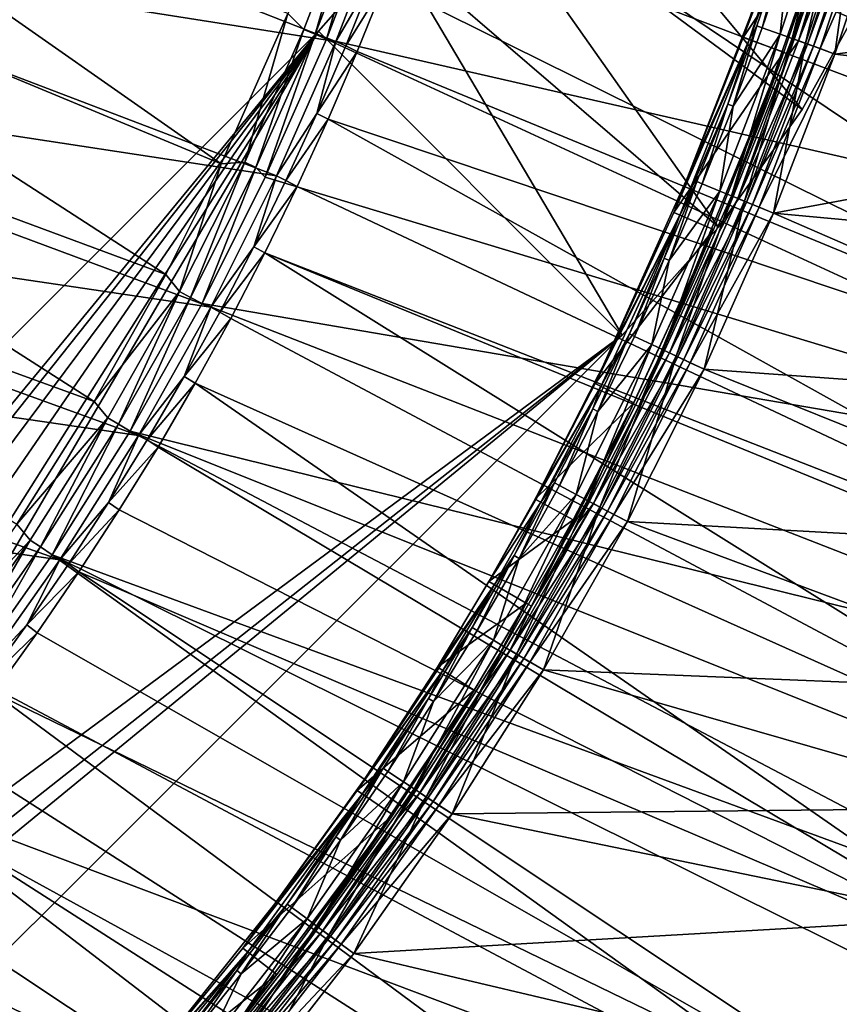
# Model space of a CAD drawing. Header units: metres. Extents: x -901 to 901, y -486 to 401.
# Tile 279 of 370: x 814 to 853, y -299 to -253. Entities that reach past the tile are written whole.
import ezdxf

# ---------------------------------------------------------------- set-up
doc = ezdxf.new("R2010")
doc.units = ezdxf.units.M

msp = doc.modelspace()

# ---------------------------------------------------------------- linework, layer by layer
at = {"layer": 'top'}
for points in [[(850.406738, -246.685226, -625), (848.038513, -253.724182, -625), (852.030701, -242.1987, -621.651367)], [(852.030701, -242.1987, -621.651367), (848.038513, -253.724182, -625), (850.686584, -246.772018, -621.651367)], [(852.32428, -247.279922, -625), (853.682922, -242.657196, -625), (850.187195, -254.502686, -621.825684)], [(850.187195, -254.502686, -621.825684), (853.682922, -242.657196, -625), (852.589539, -247.362183, -621.825684)], [(850.189331, -249.592712, -620.230835), (849.761414, -253.570801, -619.050903), (852.20697, -246.139313, -619.050903)], [(852.20697, -246.139313, -619.050903), (849.761414, -253.570801, -619.050903), (850.316772, -253.769455, -618.603455)], [(850.316772, -253.769455, -618.603455), (852.771362, -246.31041, -618.603455), (852.20697, -246.139313, -619.050903)], [(850.940796, -253.992676, -618.271973), (852.771362, -246.31041, -618.603455), (850.316772, -253.769455, -618.603455)], [(850.616882, -253.876816, -621.115417), (852.589539, -247.362183, -621.825684), (853.076416, -246.402878, -621.115417)], [(853.076416, -246.402878, -621.115417), (853.499939, -246.53125, -620.525452), (850.616882, -253.876816, -621.115417)], [(853.499939, -246.53125, -620.525452), (851.033569, -254.025879, -620.525452), (850.616882, -253.876816, -621.115417)], [(850.940796, -253.992676, -618.271973), (853.405579, -246.502655, -618.271973), (852.771362, -246.31041, -618.603455)], [(852.307251, -254.496414, -618), (853.405579, -246.502655, -618.271973), (850.940796, -253.992676, -618.271973)], [(853.499939, -246.53125, -620.525452), (853.782104, -246.616791, -620.301758), (851.033569, -254.025879, -620.525452)], [(853.782104, -246.616791, -620.301758), (851.311279, -254.125198, -620.301758), (851.033569, -254.025879, -620.525452)], [(853.782104, -246.616791, -620.301758), (854.099243, -246.712921, -620.135986), (851.311279, -254.125198, -620.301758)], [(852.307251, -254.496414, -618), (854.797791, -246.957397, -618), (853.405579, -246.502655, -618.271973)], [(848.038513, -253.724182, -625), (844.821167, -261.875031, -625), (850.686584, -246.772018, -621.651367)], [(850.686584, -246.772018, -621.651367), (844.821167, -261.875031, -625), (848.313965, -253.823975, -621.651367)], [(852.32428, -247.279922, -625), (848.038513, -253.724182, -625), (850.406738, -246.685226, -625)], [(850.686584, -246.772018, -621.651367), (848.313965, -253.823975, -621.651367), (849.938049, -249.50975, -620.924011)], [(854.099243, -246.712921, -620.135986), (851.623291, -254.236816, -620.135986), (851.311279, -254.125198, -620.301758)], [(854.099243, -246.712921, -620.135986), (854.797791, -246.957397, -620), (851.623291, -254.236816, -620.135986)], [(854.797791, -246.957397, -620), (852.307251, -254.496414, -620), (851.623291, -254.236816, -620.135986)], [(875.163025, -257.136322, -620), (852.307251, -254.496414, -620), (854.797791, -246.957397, -620)], [(852.307251, -254.496414, -618), (876.950012, -251.276962, -618), (854.797791, -246.957397, -618)], [(849.926086, -254.408081, -625), (852.32428, -247.279922, -625), (846.922791, -262.772797, -621.825684)], [(846.922791, -262.772797, -621.825684), (852.32428, -247.279922, -625), (850.187195, -254.502686, -621.825684)], [(852.32428, -247.279922, -625), (849.926086, -254.408081, -625), (848.038513, -253.724182, -625)], [(850.187195, -254.502686, -621.825684), (852.589539, -247.362183, -621.825684), (850.616882, -253.876816, -621.115417)], [(848.313965, -253.823975, -621.651367), (848.678894, -253.183578, -620.924011), (849.938049, -249.50975, -620.924011)], [(849.938049, -249.50975, -620.924011), (848.678894, -253.183578, -620.924011), (848.92804, -253.272705, -620.230835)], [(849.938049, -249.50975, -620.924011), (848.92804, -253.272705, -620.230835), (850.189331, -249.592712, -620.230835)], [(850.189331, -249.592712, -620.230835), (848.92804, -253.272705, -620.230835), (849.761414, -253.570801, -619.050903)], [(875.163025, -257.136322, -618), (876.950012, -251.276962, -618), (852.307251, -254.496414, -618)], [(848.678894, -253.183578, -620.924011), (848.313965, -253.823975, -621.651367), (847.329651, -256.824554, -620.924011)], [(848.678894, -253.183578, -620.924011), (847.329651, -256.824554, -620.924011), (847.576538, -256.9198, -620.230835)], [(848.678894, -253.183578, -620.924011), (847.576538, -256.9198, -620.230835), (848.92804, -253.272705, -620.230835)], [(848.92804, -253.272705, -620.230835), (847.576538, -256.9198, -620.230835), (849.761414, -253.570801, -619.050903)], [(844.821167, -261.875031, -625), (841.155457, -269.83429, -625), (848.313965, -253.823975, -621.651367)], [(848.313965, -253.823975, -621.651367), (841.155457, -269.83429, -625), (845.090637, -261.990112, -621.651367)], [(849.926086, -254.408081, -625), (844.821167, -261.875031, -625), (848.038513, -253.724182, -625)], [(848.313965, -253.823975, -621.651367), (845.090637, -261.990112, -621.651367), (847.329651, -256.824554, -620.924011)], [(849.761414, -253.570801, -619.050903), (847.576538, -256.9198, -620.230835), (846.953125, -260.869995, -619.050903)], [(847.498047, -261.095703, -618.603455), (849.761414, -253.570801, -619.050903), (846.953125, -260.869995, -619.050903)], [(849.761414, -253.570801, -619.050903), (847.498047, -261.095703, -618.603455), (850.316772, -253.769455, -618.603455)], [(850.316772, -253.769455, -618.603455), (847.498047, -261.095703, -618.603455), (848.110413, -261.349335, -618.271973)], [(847.792603, -261.217682, -621.115417), (850.187195, -254.502686, -621.825684), (850.616882, -253.876816, -621.115417)], [(850.616882, -253.876816, -621.115417), (851.033569, -254.025879, -620.525452), (847.792603, -261.217682, -621.115417)], [(848.110413, -261.349335, -618.271973), (850.940796, -253.992676, -618.271973), (850.316772, -253.769455, -618.603455)], [(846.667419, -262.663727, -625), (849.926086, -254.408081, -625), (843.20343, -270.848541, -621.825684)], [(843.20343, -270.848541, -621.825684), (849.926086, -254.408081, -625), (846.922791, -262.772797, -621.825684)], [(849.926086, -254.408081, -625), (846.667419, -262.663727, -625), (844.821167, -261.875031, -625)], [(851.033569, -254.025879, -620.525452), (848.201477, -261.387054, -620.525452), (847.792603, -261.217682, -621.115417)], [(849.449768, -261.904144, -618), (850.940796, -253.992676, -618.271973), (848.110413, -261.349335, -618.271973)], [(851.033569, -254.025879, -620.525452), (851.311279, -254.125198, -620.301758), (848.201477, -261.387054, -620.525452)], [(851.311279, -254.125198, -620.301758), (848.473938, -261.499908, -620.301758), (848.201477, -261.387054, -620.525452)], [(851.311279, -254.125198, -620.301758), (851.623291, -254.236816, -620.135986), (848.473938, -261.499908, -620.301758)], [(851.623291, -254.236816, -620.135986), (848.78009, -261.62674, -620.135986), (848.473938, -261.499908, -620.301758)], [(851.623291, -254.236816, -620.135986), (852.307251, -254.496414, -620), (848.78009, -261.62674, -620.135986)], [(849.449768, -261.904144, -618), (852.307251, -254.496414, -618), (850.940796, -253.992676, -618.271973)], [(846.922791, -262.772797, -621.825684), (850.187195, -254.502686, -621.825684), (847.792603, -261.217682, -621.115417)], [(852.307251, -254.496414, -620), (849.449768, -261.904144, -620), (848.78009, -261.62674, -620.135986)], [(849.449768, -261.904144, -620), (852.307251, -254.496414, -620), (875.163025, -257.136322, -620)], [(849.449768, -261.904144, -618), (875.163025, -257.136322, -618), (852.307251, -254.496414, -618)], [(847.329651, -256.824554, -620.924011), (845.090637, -261.990112, -621.651367), (845.89093, -260.429993, -620.924011)], [(845.89093, -260.429993, -620.924011), (846.135376, -260.53125, -620.230835), (847.329651, -256.824554, -620.924011)], [(847.329651, -256.824554, -620.924011), (846.135376, -260.53125, -620.230835), (847.576538, -256.9198, -620.230835)], [(847.576538, -256.9198, -620.230835), (846.135376, -260.53125, -620.230835), (846.953125, -260.869995, -619.050903)], [(872.769165, -264.063385, -620), (849.449768, -261.904144, -620), (875.163025, -257.136322, -620)], [(849.449768, -261.904144, -618), (872.769165, -264.063385, -618), (875.163025, -257.136322, -618)], [(844.605103, -264.104523, -620.230835), (845.89093, -260.429993, -620.924011), (844.363159, -263.997284, -620.924011)], [(845.89093, -260.429993, -620.924011), (845.090637, -261.990112, -621.651367), (844.363159, -263.997284, -620.924011)], [(846.135376, -260.53125, -620.230835), (845.89093, -260.429993, -620.924011), (844.605103, -264.104523, -620.230835)], [(846.953125, -260.869995, -619.050903), (846.135376, -260.53125, -620.230835), (844.605103, -264.104523, -620.230835)], [(844.320129, -268.268311, -618.603455), (846.953125, -260.869995, -619.050903), (843.786987, -268.016083, -619.050903)], [(843.786987, -268.016083, -619.050903), (846.953125, -260.869995, -619.050903), (844.605103, -264.104523, -620.230835)], [(844.320129, -268.268311, -618.603455), (847.498047, -261.095703, -618.603455), (846.953125, -260.869995, -619.050903)], [(844.919312, -268.551727, -618.271973), (847.498047, -261.095703, -618.603455), (844.320129, -268.268311, -618.603455)], [(844.608337, -268.404633, -621.115417), (846.922791, -262.772797, -621.825684), (847.792603, -261.217682, -621.115417)], [(847.792603, -261.217682, -621.115417), (848.201477, -261.387054, -620.525452), (844.608337, -268.404633, -621.115417)], [(847.498047, -261.095703, -618.603455), (844.919312, -268.551727, -618.271973), (848.110413, -261.349335, -618.271973)], [(848.201477, -261.387054, -620.525452), (845.008362, -268.593872, -620.525452), (844.608337, -268.404633, -621.115417)], [(848.110413, -261.349335, -618.271973), (844.919312, -268.551727, -618.271973), (846.2323, -269.16272, -618)], [(848.201477, -261.387054, -620.525452), (848.473938, -261.499908, -620.301758), (845.008362, -268.593872, -620.525452)], [(848.473938, -261.499908, -620.301758), (845.274963, -268.719971, -620.301758), (845.008362, -268.593872, -620.525452)], [(848.473938, -261.499908, -620.301758), (848.78009, -261.62674, -620.135986), (845.274963, -268.719971, -620.301758)], [(848.78009, -261.62674, -620.135986), (845.574524, -268.861694, -620.135986), (845.274963, -268.719971, -620.301758)], [(848.78009, -261.62674, -620.135986), (849.449768, -261.904144, -620), (845.574524, -268.861694, -620.135986)], [(846.2323, -269.16272, -618), (849.449768, -261.904144, -618), (848.110413, -261.349335, -618.271973)], [(841.155457, -269.83429, -625), (838.364563, -275.212646, -625), (845.090637, -261.990112, -621.651367)], [(845.090637, -261.990112, -621.651367), (838.364563, -275.212646, -625), (841.41803, -269.964325, -621.651367)], [(846.667419, -262.663727, -625), (841.155457, -269.83429, -625), (844.821167, -261.875031, -625)], [(845.090637, -261.990112, -621.651367), (841.41803, -269.964325, -621.651367), (842.74762, -267.524445, -620.924011)], [(844.363159, -263.997284, -620.924011), (845.090637, -261.990112, -621.651367), (842.74762, -267.524445, -620.924011)], [(849.449768, -261.904144, -620), (846.2323, -269.16272, -620), (845.574524, -268.861694, -620.135986)], [(870.100403, -270.889221, -620), (846.2323, -269.16272, -620), (849.449768, -261.904144, -620)], [(846.2323, -269.16272, -618), (870.100403, -270.889221, -618), (849.449768, -261.904144, -618)], [(872.769165, -264.063385, -620), (870.100403, -270.889221, -620), (849.449768, -261.904144, -620)], [(870.100403, -270.889221, -618), (872.769165, -264.063385, -618), (849.449768, -261.904144, -618)], [(842.95459, -270.725311, -625), (846.667419, -262.663727, -625), (840.372253, -276.304413, -621.825684)], [(840.372253, -276.304413, -621.825684), (846.667419, -262.663727, -625), (843.20343, -270.848541, -621.825684)], [(846.667419, -262.663727, -625), (842.95459, -270.725311, -625), (841.155457, -269.83429, -625)], [(843.20343, -270.848541, -621.825684), (846.922791, -262.772797, -621.825684), (844.608337, -268.404633, -621.115417)], [(842.986816, -267.637604, -620.230835), (844.363159, -263.997284, -620.924011), (842.74762, -267.524445, -620.924011)], [(844.605103, -264.104523, -620.230835), (844.363159, -263.997284, -620.924011), (842.986816, -267.637604, -620.230835)], [(843.786987, -268.016083, -619.050903), (844.605103, -264.104523, -620.230835), (842.986816, -267.637604, -620.230835)], [(842.74762, -267.524445, -620.924011), (841.41803, -269.964325, -621.651367), (841.045593, -271.009644, -620.924011)], [(842.74762, -267.524445, -620.924011), (841.045593, -271.009644, -620.924011), (841.281982, -271.128632, -620.230835)], [(841.281982, -271.128632, -620.230835), (842.986816, -267.637604, -620.230835), (842.74762, -267.524445, -620.924011)], [(843.786987, -268.016083, -619.050903), (842.986816, -267.637604, -620.230835), (841.281982, -271.128632, -620.230835)], [(840.792603, -275.271179, -618.603455), (843.786987, -268.016083, -619.050903), (840.272461, -274.993103, -619.050903)], [(840.272461, -274.993103, -619.050903), (843.786987, -268.016083, -619.050903), (841.281982, -271.128632, -620.230835)], [(840.792603, -275.271179, -618.603455), (844.320129, -268.268311, -618.603455), (843.786987, -268.016083, -619.050903)], [(841.377075, -275.583679, -618.271973), (844.320129, -268.268311, -618.603455), (840.792603, -275.271179, -618.603455)], [(841.07373, -275.421478, -621.115417), (843.20343, -270.848541, -621.825684), (844.608337, -268.404633, -621.115417)], [(844.608337, -268.404633, -621.115417), (845.008362, -268.593872, -620.525452), (841.07373, -275.421478, -621.115417)], [(845.008362, -268.593872, -620.525452), (841.463989, -275.630157, -620.525452), (841.07373, -275.421478, -621.115417)], [(841.377075, -275.583679, -618.271973), (844.919312, -268.551727, -618.271973), (844.320129, -268.268311, -618.603455)], [(842.662476, -276.2547, -618), (844.919312, -268.551727, -618.271973), (841.377075, -275.583679, -618.271973)], [(845.008362, -268.593872, -620.525452), (845.274963, -268.719971, -620.301758), (841.463989, -275.630157, -620.525452)], [(844.919312, -268.551727, -618.271973), (842.662476, -276.2547, -618), (846.2323, -269.16272, -618)], [(845.274963, -268.719971, -620.301758), (841.724121, -275.769196, -620.301758), (841.463989, -275.630157, -620.525452)], [(845.274963, -268.719971, -620.301758), (845.574524, -268.861694, -620.135986), (841.724121, -275.769196, -620.301758)], [(845.574524, -268.861694, -620.135986), (842.016357, -275.925415, -620.135986), (841.724121, -275.769196, -620.301758)], [(845.574524, -268.861694, -620.135986), (846.2323, -269.16272, -620), (842.016357, -275.925415, -620.135986)], [(846.2323, -269.16272, -620), (842.662476, -276.2547, -620), (842.016357, -275.925415, -620.135986)], [(867.162903, -277.598694, -620), (842.662476, -276.2547, -620), (846.2323, -269.16272, -620)], [(842.662476, -276.2547, -618), (867.162903, -277.598694, -618), (846.2323, -269.16272, -618)], [(870.100403, -270.889221, -620), (867.162903, -277.598694, -620), (846.2323, -269.16272, -620)], [(867.162903, -277.598694, -618), (870.100403, -270.889221, -618), (846.2323, -269.16272, -618)], [(838.364563, -275.212646, -625), (836.211243, -279.045502, -625), (841.41803, -269.964325, -621.651367)], [(841.41803, -269.964325, -621.651367), (836.211243, -279.045502, -625), (838.621948, -275.3526, -621.651367)], [(842.95459, -270.725311, -625), (838.364563, -275.212646, -625), (841.155457, -269.83429, -625)], [(841.41803, -269.964325, -621.651367), (838.621948, -275.3526, -621.651367), (841.045593, -271.009644, -620.924011)], [(838.187866, -280.192566, -621.825684), (840.128296, -276.171753, -625), (842.95459, -270.725311, -625)], [(838.187866, -280.192566, -621.825684), (842.95459, -270.725311, -625), (840.372253, -276.304413, -621.825684)], [(842.95459, -270.725311, -625), (840.128296, -276.171753, -625), (838.364563, -275.212646, -625)], [(841.07373, -275.421478, -621.115417), (840.372253, -276.304413, -621.825684), (843.20343, -270.848541, -621.825684)], [(841.045593, -271.009644, -620.924011), (838.621948, -275.3526, -621.651367), (839.258484, -274.451019, -620.924011)], [(839.491882, -274.575775, -620.230835), (841.045593, -271.009644, -620.924011), (839.258484, -274.451019, -620.924011)], [(841.045593, -271.009644, -620.924011), (839.491882, -274.575775, -620.230835), (841.281982, -271.128632, -620.230835)], [(841.281982, -271.128632, -620.230835), (839.491882, -274.575775, -620.230835), (840.272461, -274.993103, -619.050903)], [(838.621948, -275.3526, -621.651367), (837.387573, -277.846741, -620.924011), (839.258484, -274.451019, -620.924011)], [(839.258484, -274.451019, -620.924011), (837.387573, -277.846741, -620.924011), (837.617798, -277.977203, -620.230835)], [(837.617798, -277.977203, -620.230835), (839.491882, -274.575775, -620.230835), (839.258484, -274.451019, -620.924011)], [(840.272461, -274.993103, -619.050903), (839.491882, -274.575775, -620.230835), (837.617798, -277.977203, -620.230835)], [(836.926208, -282.089447, -618.603455), (840.272461, -274.993103, -619.050903), (836.420349, -281.786163, -619.050903)], [(836.420349, -281.786163, -619.050903), (840.272461, -274.993103, -619.050903), (837.617798, -277.977203, -620.230835)], [(836.926208, -282.089447, -618.603455), (840.792603, -275.271179, -618.603455), (840.272461, -274.993103, -619.050903)], [(840.128296, -276.171753, -625), (836.211243, -279.045502, -625), (838.364563, -275.212646, -625)], [(836.211243, -279.045502, -625), (836.464661, -279.192566, -621.651367), (838.621948, -275.3526, -621.651367)], [(838.621948, -275.3526, -621.651367), (836.464661, -279.192566, -621.651367), (837.387573, -277.846741, -620.924011)], [(837.494629, -282.430237, -618.271973), (840.792603, -275.271179, -618.603455), (836.926208, -282.089447, -618.603455)], [(837.199646, -282.253357, -621.115417), (838.187866, -280.192566, -621.825684), (841.07373, -275.421478, -621.115417)], [(841.07373, -275.421478, -621.115417), (841.463989, -275.630157, -620.525452), (837.199646, -282.253357, -621.115417)], [(837.494629, -282.430237, -618.271973), (841.377075, -275.583679, -618.271973), (840.792603, -275.271179, -618.603455)], [(838.187866, -280.192566, -621.825684), (840.372253, -276.304413, -621.825684), (841.07373, -275.421478, -621.115417)], [(841.463989, -275.630157, -620.525452), (837.579224, -282.480927, -620.525452), (837.199646, -282.253357, -621.115417)], [(838.749023, -283.162964, -618), (841.377075, -275.583679, -618.271973), (837.494629, -282.430237, -618.271973)], [(841.463989, -275.630157, -620.525452), (841.724121, -275.769196, -620.301758), (837.579224, -282.480927, -620.525452)], [(841.724121, -275.769196, -620.301758), (837.832153, -282.632568, -620.301758), (837.579224, -282.480927, -620.525452)], [(841.724121, -275.769196, -620.301758), (842.016357, -275.925415, -620.135986), (837.832153, -282.632568, -620.301758)], [(842.016357, -275.925415, -620.135986), (838.116333, -282.802948, -620.135986), (837.832153, -282.632568, -620.301758)], [(842.016357, -275.925415, -620.135986), (842.662476, -276.2547, -620), (838.116333, -282.802948, -620.135986)], [(838.749023, -283.162964, -618), (842.662476, -276.2547, -618), (841.377075, -275.583679, -618.271973)], [(840.128296, -276.171753, -625), (837.947693, -280.053162, -625), (836.211243, -279.045502, -625)], [(837.947693, -280.053162, -625), (840.128296, -276.171753, -625), (838.187866, -280.192566, -621.825684)], [(842.662476, -276.2547, -620), (838.749023, -283.162964, -620), (838.116333, -282.802948, -620.135986)], [(863.959656, -284.185486, -620), (838.749023, -283.162964, -620), (842.662476, -276.2547, -620)], [(838.749023, -283.162964, -618), (863.959656, -284.185486, -618), (842.662476, -276.2547, -618)], [(867.162903, -277.598694, -620), (863.959656, -284.185486, -620), (842.662476, -276.2547, -620)], [(863.959656, -284.185486, -618), (867.162903, -277.598694, -618), (842.662476, -276.2547, -618)], [(836.464661, -279.192566, -621.651367), (835.434265, -281.194977, -620.924011), (837.387573, -277.846741, -620.924011)], [(837.387573, -277.846741, -620.924011), (835.434265, -281.194977, -620.924011), (835.661194, -281.331055, -620.230835)], [(837.387573, -277.846741, -620.924011), (835.661194, -281.331055, -620.230835), (837.617798, -277.977203, -620.230835)], [(837.617798, -277.977203, -620.230835), (835.661194, -281.331055, -620.230835), (836.420349, -281.786163, -619.050903)], [(836.211243, -279.045502, -625), (833.810486, -283.044922, -625), (836.464661, -279.192566, -621.651367)], [(837.947693, -280.053162, -625), (833.810486, -283.044922, -625), (836.211243, -279.045502, -625)], [(833.810486, -283.044922, -625), (830.07489, -288.78183, -625), (836.464661, -279.192566, -621.651367)], [(836.464661, -279.192566, -621.651367), (830.07489, -288.78183, -625), (834.059387, -283.199371, -621.651367)], [(836.464661, -279.192566, -621.651367), (834.059387, -283.199371, -621.651367), (835.434265, -281.194977, -620.924011)], [(835.516479, -284.103241, -625), (837.947693, -280.053162, -625), (831.963074, -290.069305, -621.825684)], [(837.947693, -280.053162, -625), (835.752502, -284.249634, -621.825684), (831.963074, -290.069305, -621.825684)], [(837.947693, -280.053162, -625), (835.516479, -284.103241, -625), (833.810486, -283.044922, -625)], [(835.752502, -284.249634, -621.825684), (837.947693, -280.053162, -625), (838.187866, -280.192566, -621.825684)], [(835.752502, -284.249634, -621.825684), (838.187866, -280.192566, -621.825684), (837.199646, -282.253357, -621.115417)], [(834.059387, -283.199371, -621.651367), (833.39978, -284.493896, -620.924011), (835.434265, -281.194977, -620.924011)], [(835.434265, -281.194977, -620.924011), (833.39978, -284.493896, -620.924011), (833.623352, -284.635468, -620.230835)], [(835.434265, -281.194977, -620.924011), (833.623352, -284.635468, -620.230835), (835.661194, -281.331055, -620.230835)], [(835.661194, -281.331055, -620.230835), (833.623352, -284.635468, -620.230835), (836.420349, -281.786163, -619.050903)], [(836.420349, -281.786163, -619.050903), (833.623352, -284.635468, -620.230835), (832.241455, -288.380463, -619.050903)], [(832.731812, -288.708191, -618.603455), (836.420349, -281.786163, -619.050903), (832.241455, -288.380463, -619.050903)], [(832.731812, -288.708191, -618.603455), (836.926208, -282.089447, -618.603455), (836.420349, -281.786163, -619.050903)], [(833.282837, -289.076477, -618.271973), (836.926208, -282.089447, -618.603455), (832.731812, -288.708191, -618.603455)], [(832.996826, -288.885315, -621.115417), (835.752502, -284.249634, -621.825684), (837.199646, -282.253357, -621.115417)], [(837.199646, -282.253357, -621.115417), (837.579224, -282.480927, -620.525452), (832.996826, -288.885315, -621.115417)], [(833.282837, -289.076477, -618.271973), (837.494629, -282.430237, -618.271973), (836.926208, -282.089447, -618.603455)], [(837.579224, -282.480927, -620.525452), (833.364807, -289.131226, -620.525452), (832.996826, -288.885315, -621.115417)], [(834.501282, -289.87088, -618), (837.494629, -282.430237, -618.271973), (833.282837, -289.076477, -618.271973)], [(837.579224, -282.480927, -620.525452), (837.832153, -282.632568, -620.301758), (833.364807, -289.131226, -620.525452)], [(837.832153, -282.632568, -620.301758), (833.609985, -289.295105, -620.301758), (833.364807, -289.131226, -620.525452)], [(837.832153, -282.632568, -620.301758), (838.116333, -282.802948, -620.135986), (833.609985, -289.295105, -620.301758)], [(838.116333, -282.802948, -620.135986), (833.885498, -289.479218, -620.135986), (833.609985, -289.295105, -620.301758)], [(838.116333, -282.802948, -620.135986), (838.749023, -283.162964, -620), (833.885498, -289.479218, -620.135986)], [(834.501282, -289.87088, -618), (838.749023, -283.162964, -618), (837.494629, -282.430237, -618.271973)], [(830.07489, -288.78183, -625), (824.75177, -296.118103, -625), (834.059387, -283.199371, -621.651367)], [(834.059387, -283.199371, -621.651367), (824.75177, -296.118103, -625), (830.316956, -288.946869, -621.651367)], [(835.516479, -284.103241, -625), (830.07489, -288.78183, -625), (833.810486, -283.044922, -625)], [(834.059387, -283.199371, -621.651367), (830.316956, -288.946869, -621.651367), (833.39978, -284.493896, -620.924011)], [(838.749023, -283.162964, -620), (834.501282, -289.87088, -620), (833.885498, -289.479218, -620.135986)], [(861.082275, -289.588989, -620), (834.501282, -289.87088, -620), (838.749023, -283.162964, -620)], [(834.501282, -289.87088, -618), (861.082275, -289.588989, -618), (838.749023, -283.162964, -618)], [(863.959656, -284.185486, -620), (861.082275, -289.588989, -620), (838.749023, -283.162964, -620)], [(861.082275, -289.588989, -618), (863.959656, -284.185486, -618), (838.749023, -283.162964, -618)], [(831.733643, -289.912872, -625), (835.516479, -284.103241, -625), (826.562134, -297.512909, -621.825684)], [(835.516479, -284.103241, -625), (831.963074, -290.069305, -621.825684), (826.562134, -297.512909, -621.825684)], [(835.516479, -284.103241, -625), (831.733643, -289.912872, -625), (830.07489, -288.78183, -625)], [(830.316956, -288.946869, -621.651367), (831.285522, -287.741608, -620.924011), (833.39978, -284.493896, -620.924011)], [(833.39978, -284.493896, -620.924011), (831.285522, -287.741608, -620.924011), (831.505554, -287.888641, -620.230835)], [(833.39978, -284.493896, -620.924011), (831.505554, -287.888641, -620.230835), (833.623352, -284.635468, -620.230835)], [(833.623352, -284.635468, -620.230835), (831.505554, -287.888641, -620.230835), (832.241455, -288.380463, -619.050903)], [(831.963074, -290.069305, -621.825684), (835.752502, -284.249634, -621.825684), (832.996826, -288.885315, -621.115417)], [(829.309204, -291.088715, -620.230835), (831.285522, -287.741608, -620.924011), (829.092896, -290.93631, -620.924011)], [(831.285522, -287.741608, -620.924011), (830.316956, -288.946869, -621.651367), (829.092896, -290.93631, -620.924011)], [(831.505554, -287.888641, -620.230835), (831.285522, -287.741608, -620.924011), (829.309204, -291.088715, -620.230835)], [(832.241455, -288.380463, -619.050903), (831.505554, -287.888641, -620.230835), (829.309204, -291.088715, -620.230835)], [(831.733643, -289.912872, -625), (824.75177, -296.118103, -625), (830.07489, -288.78183, -625)], [(828.220215, -295.112549, -618.603455), (832.241455, -288.380463, -619.050903), (827.746521, -294.761139, -619.050903)], [(827.746521, -294.761139, -619.050903), (832.241455, -288.380463, -619.050903), (829.309204, -291.088715, -620.230835)], [(828.220215, -295.112549, -618.603455), (832.731812, -288.708191, -618.603455), (832.241455, -288.380463, -619.050903)], [(828.752502, -295.507385, -618.271973), (832.731812, -288.708191, -618.603455), (828.220215, -295.112549, -618.603455)], [(828.752502, -295.507385, -618.271973), (833.282837, -289.076477, -618.271973), (832.731812, -288.708191, -618.603455)], [(824.75177, -296.118103, -625), (819.015381, -303.136017, -625), (830.316956, -288.946869, -621.651367)], [(830.316956, -288.946869, -621.651367), (819.015381, -303.136017, -625), (824.983826, -296.296906, -621.651367)], [(830.316956, -288.946869, -621.651367), (824.983826, -296.296906, -621.651367), (826.82312, -294.076172, -620.924011)], [(829.092896, -290.93631, -620.924011), (830.316956, -288.946869, -621.651367), (826.82312, -294.076172, -620.924011)], [(828.476257, -295.30246, -621.115417), (831.963074, -290.069305, -621.825684), (832.996826, -288.885315, -621.115417)], [(832.996826, -288.885315, -621.115417), (833.364807, -289.131226, -620.525452), (828.476257, -295.30246, -621.115417)], [(833.364807, -289.131226, -620.525452), (828.831665, -295.566101, -620.525452), (828.476257, -295.30246, -621.115417)], [(829.929504, -296.362274, -618), (833.282837, -289.076477, -618.271973), (828.752502, -295.507385, -618.271973)], [(833.364807, -289.131226, -620.525452), (833.609985, -289.295105, -620.301758), (828.831665, -295.566101, -620.525452)], [(829.929504, -296.362274, -618), (834.501282, -289.87088, -618), (833.282837, -289.076477, -618.271973)], [(833.609985, -289.295105, -620.301758), (829.068542, -295.741821, -620.301758), (828.831665, -295.566101, -620.525452)], [(833.609985, -289.295105, -620.301758), (833.885498, -289.479218, -620.135986), (829.068542, -295.741821, -620.301758)], [(833.885498, -289.479218, -620.135986), (829.334656, -295.93924, -620.135986), (829.068542, -295.741821, -620.301758)], [(833.885498, -289.479218, -620.135986), (834.501282, -289.87088, -620), (829.334656, -295.93924, -620.135986)], [(861.082275, -289.588989, -620), (858.122803, -294.731628, -620), (834.501282, -289.87088, -620)], [(858.122803, -294.731628, -618), (861.082275, -289.588989, -618), (834.501282, -289.87088, -618)], [(826.342102, -297.343414, -625), (831.733643, -289.912872, -625), (820.741821, -304.633453, -621.825684)], [(831.733643, -289.912872, -625), (826.562134, -297.512909, -621.825684), (820.741821, -304.633453, -621.825684)], [(831.733643, -289.912872, -625), (826.342102, -297.343414, -625), (824.75177, -296.118103, -625)], [(826.562134, -297.512909, -621.825684), (831.963074, -290.069305, -621.825684), (828.476257, -295.30246, -621.115417)], [(834.501282, -289.87088, -620), (829.929504, -296.362274, -620), (829.334656, -295.93924, -620.135986)], [(858.122803, -294.731628, -620), (829.929504, -296.362274, -620), (834.501282, -289.87088, -620)], [(829.929504, -296.362274, -618), (858.122803, -294.731628, -618), (834.501282, -289.87088, -618)], [(827.035645, -294.233826, -620.230835), (829.092896, -290.93631, -620.924011), (826.82312, -294.076172, -620.924011)], [(829.309204, -291.088715, -620.230835), (829.092896, -290.93631, -620.924011), (827.035645, -294.233826, -620.230835)], [(827.746521, -294.761139, -619.050903), (829.309204, -291.088715, -620.230835), (827.035645, -294.233826, -620.230835)], [(826.82312, -294.076172, -620.924011), (824.983826, -296.296906, -621.651367), (824.477539, -297.159302, -620.924011)], [(826.82312, -294.076172, -620.924011), (824.477539, -297.159302, -620.924011), (824.686157, -297.322144, -620.230835)], [(824.686157, -297.322144, -620.230835), (827.035645, -294.233826, -620.230835), (826.82312, -294.076172, -620.924011)], [(827.746521, -294.761139, -619.050903), (827.035645, -294.233826, -620.230835), (824.686157, -297.322144, -620.230835)], [(858.122803, -294.731628, -620), (853.575134, -301.958466, -620), (829.929504, -296.362274, -620)], [(853.575134, -301.958496, -618), (858.122803, -294.731628, -618), (829.929504, -296.362274, -618)], [(823.402161, -301.287567, -618.603455), (827.746521, -294.761139, -619.050903), (822.946289, -300.913361, -619.050903)], [(822.946289, -300.913361, -619.050903), (827.746521, -294.761139, -619.050903), (824.686157, -297.322144, -620.230835)], [(823.402161, -301.287567, -618.603455), (828.220215, -295.112549, -618.603455), (827.746521, -294.761139, -619.050903)], [(823.91449, -301.708069, -618.271973), (828.220215, -295.112549, -618.603455), (823.402161, -301.287567, -618.603455)], [(823.91449, -301.708069, -618.271973), (828.752502, -295.507385, -618.271973), (828.220215, -295.112549, -618.603455)], [(823.648621, -301.489807, -621.115417), (826.562134, -297.512909, -621.825684), (828.476257, -295.30246, -621.115417)], [(828.476257, -295.30246, -621.115417), (828.831665, -295.566101, -620.525452), (823.648621, -301.489807, -621.115417)], [(828.831665, -295.566101, -620.525452), (823.990662, -301.770599, -620.525452), (823.648621, -301.489807, -621.115417)], [(825.044739, -302.621552, -618), (828.752502, -295.507385, -618.271973), (823.91449, -301.708069, -618.271973)], [(828.831665, -295.566101, -620.525452), (829.068542, -295.741821, -620.301758), (823.990662, -301.770599, -620.525452)], [(825.044739, -302.621552, -618), (829.929504, -296.362274, -618), (828.752502, -295.507385, -618.271973)], [(826.342102, -297.343414, -625), (819.015381, -303.136017, -625), (824.75177, -296.118103, -625)], [(829.068542, -295.741821, -620.301758), (824.218628, -301.957703, -620.301758), (823.990662, -301.770599, -620.525452)], [(829.068542, -295.741821, -620.301758), (829.334656, -295.93924, -620.135986), (824.218628, -301.957703, -620.301758)], [(829.334656, -295.93924, -620.135986), (824.474792, -302.167938, -620.135986), (824.218628, -301.957703, -620.301758)], [(829.334656, -295.93924, -620.135986), (829.929504, -296.362274, -620), (824.474792, -302.167938, -620.135986)], [(819.015381, -303.136017, -625), (814.570129, -308.052704, -625), (824.983826, -296.296906, -621.651367)], [(824.983826, -296.296906, -621.651367), (814.570129, -308.052704, -625), (819.236694, -303.327972, -621.651367)], [(824.983826, -296.296906, -621.651367), (819.236694, -303.327972, -621.651367), (822.057556, -300.183929, -620.924011)], [(824.983826, -296.296906, -621.651367), (822.057556, -300.183929, -620.924011), (824.477539, -297.159302, -620.924011)], [(829.929504, -296.362274, -620), (825.044739, -302.621552, -620), (824.474792, -302.167938, -620.135986)], [(853.575134, -301.958466, -620), (825.044739, -302.621552, -620), (829.929504, -296.362274, -620)], [(825.044739, -302.621552, -618), (853.575134, -301.958496, -618), (829.929504, -296.362274, -618)], [(820.532043, -304.451477, -625), (826.342102, -297.343414, -625), (816.232422, -309.621033, -621.825684)], [(826.342102, -297.343414, -625), (820.741821, -304.633453, -621.825684), (816.232422, -309.621033, -621.825684)], [(826.342102, -297.343414, -625), (820.532043, -304.451477, -625), (819.015381, -303.136017, -625)], [(824.477539, -297.159302, -620.924011), (822.057556, -300.183929, -620.924011), (822.262085, -300.351807, -620.230835)], [(824.477539, -297.159302, -620.924011), (822.262085, -300.351807, -620.230835), (824.686157, -297.322144, -620.230835)], [(824.686157, -297.322144, -620.230835), (822.262085, -300.351807, -620.230835), (822.946289, -300.913361, -619.050903)], [(820.741821, -304.633453, -621.825684), (826.562134, -297.512909, -621.825684), (823.648621, -301.489807, -621.115417)]]:
    msp.add_3dface(points, dxfattribs=at)
at = {"layer": 'top0'}
for points in [[(837.356201, -231.441254, -32.467522), (882.92395, -255.96434, -3.399924), (836.558411, -234.787659, -32.468777)], [(885.419678, -246.937363, -3.399924), (882.92395, -255.96434, -3.399924), (837.356201, -231.441254, -32.467522)], [(882.92395, -255.96434, -3.399924), (835.679138, -238.113617, -32.469769), (836.558411, -234.787659, -32.468777)], [(880.22467, -264.190063, -3.399924), (834.719055, -241.41713, -32.470493), (835.679138, -238.113617, -32.469769)], [(882.92395, -255.96434, -3.399924), (880.22467, -264.190063, -3.399924), (835.679138, -238.113617, -32.469769)], [(794.336609, -247.37088, -84.735672), (823.753784, -259.60907, -31.942797), (797.141296, -240.962524, -84.706413)], [(823.753784, -259.60907, -31.942797), (826.855286, -252.604248, -31.934574), (797.141296, -240.962524, -84.706413)], [(834.719055, -241.41713, -32.470493), (880.22467, -264.190063, -3.399924), (833.678528, -244.696198, -32.470963)], [(796.502808, -248.77005, -86.331841), (799.366699, -242.25293, -86.303963), (829.086243, -253.90834, -33.499184)], [(829.086243, -253.90834, -33.499184), (799.366699, -242.25293, -86.303963), (831.516968, -247.595978, -33.498447)], [(833.678528, -244.696198, -32.470963), (876.619751, -273.58847, -3.399924), (831.358643, -251.173111, -32.471138)], [(880.22467, -264.190063, -3.399924), (876.619751, -273.58847, -3.399924), (833.678528, -244.696198, -32.470963)], [(830.023193, -247.041626, -30.770933), (826.855286, -252.604248, -31.934574), (827.594299, -253.350235, -30.771168)], [(828.116272, -253.566528, -30.28499), (830.023193, -247.041626, -30.770933), (827.594299, -253.350235, -30.771168)], [(828.116272, -253.566528, -30.28499), (830.554871, -247.231796, -30.284966), (830.023193, -247.041626, -30.770933)], [(791.213806, -253.637939, -84.770653), (821.166992, -264.755127, -31.95351), (794.336609, -247.37088, -84.735672)], [(821.166992, -264.755127, -31.95351), (823.753784, -259.60907, -31.942797), (794.336609, -247.37088, -84.735672)], [(828.644226, -253.807495, -29.872879), (830.554871, -247.231796, -30.284966), (828.116272, -253.566528, -30.28499)], [(828.644226, -253.807495, -29.872879), (831.146118, -247.301697, -29.873283), (830.554871, -247.231796, -30.284966)], [(878.28363, -265.150696, -0.803848), (831.146118, -247.301697, -29.873283), (828.644226, -253.807495, -29.872879)], [(878.28363, -265.150696, -0.803848), (881.120422, -256.717102, -0.803848), (831.146118, -247.301697, -29.873283)], [(881.120422, -256.717102, -0.803848), (882.727722, -251.24791, -0.803848), (831.146118, -247.301697, -29.873283)], [(829.086243, -253.90834, -33.499184), (831.516968, -247.595978, -33.498447), (830.815491, -250.931625, -32.918873)], [(793.324097, -255.133057, -86.36203), (796.502808, -248.77005, -86.331841), (826.323486, -260.169098, -33.502102)], [(826.323486, -260.169098, -33.502102), (796.502808, -248.77005, -86.331841), (829.086243, -253.90834, -33.499184)], [(829.543945, -254.116669, -32.918938), (829.086243, -253.90834, -33.499184), (830.815491, -250.931625, -32.918873)], [(831.358643, -251.173111, -32.471138), (829.543945, -254.116669, -32.918938), (830.815491, -250.931625, -32.918873)], [(829.543945, -254.116669, -32.918938), (831.358643, -251.173111, -32.471138), (830.080566, -254.367065, -32.470848)], [(876.619751, -273.58847, -3.399924), (830.080566, -254.367065, -32.470848), (831.358643, -251.173111, -32.471138)], [(826.855286, -252.604248, -31.934574), (823.753784, -259.60907, -31.942797), (824.855713, -259.525665, -30.773102)], [(826.855286, -252.604248, -31.934574), (824.855713, -259.525665, -30.773102), (827.594299, -253.350235, -30.771168)], [(827.594299, -253.350235, -30.771168), (824.855713, -259.525665, -30.773102), (825.367859, -259.768066, -30.28516)], [(825.367859, -259.768066, -30.28516), (828.116272, -253.566528, -30.28499), (827.594299, -253.350235, -30.771168)], [(787.782104, -259.747498, -84.811188), (817.841492, -270.669067, -31.971054), (791.213806, -253.637939, -84.770653)], [(817.841492, -270.669067, -31.971054), (821.166992, -264.755127, -31.95351), (791.213806, -253.637939, -84.770653)], [(825.802856, -260.232513, -29.871416), (828.116272, -253.566528, -30.28499), (825.367859, -259.768066, -30.28516)], [(825.802856, -260.232513, -29.871416), (828.644226, -253.807495, -29.872879), (828.116272, -253.566528, -30.28499)], [(874.420105, -274.93988, -0.803848), (828.644226, -253.807495, -29.872879), (825.802856, -260.232513, -29.871416)], [(826.323486, -260.169098, -33.502102), (829.086243, -253.90834, -33.499184), (828.193787, -257.268036, -32.919083)], [(829.086243, -253.90834, -33.499184), (829.543945, -254.116669, -32.918938), (828.193787, -257.268036, -32.919083)], [(874.420105, -274.93988, -0.803848), (878.28363, -265.150696, -0.803848), (828.644226, -253.807495, -29.872879)], [(828.193787, -257.268036, -32.919083), (829.543945, -254.116669, -32.918938), (830.080566, -254.367065, -32.470848)], [(828.193787, -257.268036, -32.919083), (830.080566, -254.367065, -32.470848), (828.724792, -257.528839, -32.47031)], [(830.080566, -254.367065, -32.470848), (876.619751, -273.58847, -3.399924), (828.724792, -257.528839, -32.47031)], [(789.838013, -261.327118, -86.394287), (793.324097, -255.133057, -86.36203), (823.260864, -266.284515, -33.507164)], [(823.260864, -266.284515, -33.507164), (793.324097, -255.133057, -86.36203), (826.323486, -260.169098, -33.502102)], [(826.323486, -260.169098, -33.502102), (828.193787, -257.268036, -32.919083), (826.766174, -260.383972, -32.919312)], [(826.766174, -260.383972, -32.919312), (828.193787, -257.268036, -32.919083), (828.724792, -257.528839, -32.47031)], [(828.724792, -257.528839, -32.47031), (827.292175, -260.656525, -32.469524), (826.766174, -260.383972, -32.919312)], [(828.724792, -257.528839, -32.47031), (872.828491, -282.140686, -3.399924), (827.292175, -260.656525, -32.469524)], [(876.619751, -273.58847, -3.399924), (872.828491, -282.140686, -3.399924), (828.724792, -257.528839, -32.47031)], [(814.236877, -276.381439, -31.993835), (817.841492, -270.669067, -31.971054), (787.782104, -259.747498, -84.811188)], [(823.753784, -259.60907, -31.942797), (821.166992, -264.755127, -31.95351), (821.815308, -265.554016, -30.776731)], [(823.753784, -259.60907, -31.942797), (821.815308, -265.554016, -30.776731), (824.855713, -259.525665, -30.773102)], [(824.855713, -259.525665, -30.773102), (821.815308, -265.554016, -30.776731), (822.317505, -265.82254, -30.285471)], [(824.855713, -259.525665, -30.773102), (822.317505, -265.82254, -30.285471), (825.367859, -259.768066, -30.28516)], [(825.367859, -259.768066, -30.28516), (822.317505, -265.82254, -30.285471), (822.860046, -266.103302, -29.869116)], [(822.860046, -266.103302, -29.869116), (825.802856, -260.232513, -29.871416), (825.367859, -259.768066, -30.28516)], [(822.860046, -266.103302, -29.869116), (874.420105, -274.93988, -0.803848), (825.802856, -260.232513, -29.871416)], [(823.260864, -266.284515, -33.507164), (826.323486, -260.169098, -33.502102), (825.262207, -263.46286, -32.919621)], [(825.262207, -263.46286, -32.919621), (826.323486, -260.169098, -33.502102), (826.766174, -260.383972, -32.919312)], [(827.292175, -260.656525, -32.469524), (825.262207, -263.46286, -32.919621), (826.766174, -260.383972, -32.919312)], [(827.292175, -260.656525, -32.469524), (825.783569, -263.74826, -32.468487), (825.262207, -263.46286, -32.919621)], [(872.828491, -282.140686, -3.399924), (825.783569, -263.74826, -32.468487), (827.292175, -260.656525, -32.469524)], [(786.05249, -267.337738, -86.428345), (789.838013, -261.327118, -86.394287), (819.896179, -272.247101, -33.514347)], [(819.896179, -272.247101, -33.514347), (789.838013, -261.327118, -86.394287), (823.260864, -266.284515, -33.507164)], [(823.683105, -266.503052, -32.92001), (823.260864, -266.284515, -33.507164), (825.262207, -263.46286, -32.919621)], [(825.783569, -263.74826, -32.468487), (823.683105, -266.503052, -32.92001), (825.262207, -263.46286, -32.919621)], [(823.683105, -266.503052, -32.92001), (825.783569, -263.74826, -32.468487), (824.199768, -266.802155, -32.467205)], [(825.783569, -263.74826, -32.468487), (868.623962, -290.492249, -3.399924), (824.199768, -266.802155, -32.467205)], [(872.828491, -282.140686, -3.399924), (872.458252, -282.918945, -3.399924), (825.783569, -263.74826, -32.468487)], [(872.458252, -282.918945, -3.399924), (868.623962, -290.492249, -3.399924), (825.783569, -263.74826, -32.468487)], [(821.166992, -264.755127, -31.95351), (817.841492, -270.669067, -31.971054), (821.815308, -265.554016, -30.776731)], [(821.815308, -265.554016, -30.776731), (817.841492, -270.669067, -31.971054), (818.481995, -271.422455, -30.782051)], [(818.973938, -271.717194, -30.285915), (821.815308, -265.554016, -30.776731), (818.481995, -271.422455, -30.782051)], [(821.815308, -265.554016, -30.776731), (818.973938, -271.717194, -30.285915), (822.317505, -265.82254, -30.285471)], [(822.317505, -265.82254, -30.285471), (818.973938, -271.717194, -30.285915), (819.514832, -272.042908, -29.865801)], [(822.317505, -265.82254, -30.285471), (819.514832, -272.042908, -29.865801), (822.860046, -266.103302, -29.869116)], [(819.514832, -272.042908, -29.865801), (870.017395, -284.498688, -0.803848), (822.860046, -266.103302, -29.869116)], [(819.896179, -272.247101, -33.514347), (823.260864, -266.284515, -33.507164), (822.03009, -269.50293, -32.920479)], [(823.260864, -266.284515, -33.507164), (823.683105, -266.503052, -32.92001), (822.03009, -269.50293, -32.920479)], [(870.017395, -284.498688, -0.803848), (874.420105, -274.93988, -0.803848), (822.860046, -266.103302, -29.869116)], [(822.03009, -269.50293, -32.920479), (823.683105, -266.503052, -32.92001), (824.199768, -266.802155, -32.467205)], [(822.03009, -269.50293, -32.920479), (824.199768, -266.802155, -32.467205), (822.541809, -269.816437, -32.465672)], [(868.623962, -290.492249, -3.399924), (822.541809, -269.816437, -32.465672), (824.199768, -266.802155, -32.467205)], [(781.976501, -273.150909, -86.463959), (786.05249, -267.337738, -86.428345), (816.238159, -278.033417, -33.523651)], [(816.238159, -278.033417, -33.523651), (786.05249, -267.337738, -86.428345), (819.896179, -272.247101, -33.514347)], [(819.896179, -272.247101, -33.514347), (822.03009, -269.50293, -32.920479), (820.30426, -272.460876, -32.921032)], [(820.30426, -272.460876, -32.921032), (822.03009, -269.50293, -32.920479), (822.541809, -269.816437, -32.465672)], [(822.541809, -269.816437, -32.465672), (820.81073, -272.789337, -32.463894), (820.30426, -272.460876, -32.921032)], [(864.016663, -298.623444, -3.399924), (820.81073, -272.789337, -32.463894), (822.541809, -269.816437, -32.465672)], [(868.623962, -290.492249, -3.399924), (864.016663, -298.623444, -3.399924), (822.541809, -269.816437, -32.465672)], [(817.841492, -270.669067, -31.971054), (814.236877, -276.381439, -31.993835), (818.481995, -271.422455, -30.782051)], [(818.481995, -271.422455, -30.782051), (814.236877, -276.381439, -31.993835), (814.864502, -277.118073, -30.789059)], [(815.345825, -277.43924, -30.286488), (818.481995, -271.422455, -30.782051), (814.864502, -277.118073, -30.789059)], [(815.345825, -277.43924, -30.286488), (818.973938, -271.717194, -30.285915), (818.481995, -271.422455, -30.782051)], [(815.884094, -277.801331, -29.861549), (818.973938, -271.717194, -30.285915), (815.345825, -277.43924, -30.286488)], [(818.973938, -271.717194, -30.285915), (815.884094, -277.801331, -29.861549), (819.514832, -272.042908, -29.865801)], [(815.884094, -277.801331, -29.861549), (864.093689, -295.533813, -0.803848), (819.514832, -272.042908, -29.865801)], [(816.238159, -278.033417, -33.523651), (819.896179, -272.247101, -33.514347), (818.506836, -275.375275, -32.921669)], [(818.506836, -275.375275, -32.921669), (819.896179, -272.247101, -33.514347), (820.30426, -272.460876, -32.921032)], [(864.093689, -295.533813, -0.803848), (866.673462, -290.941956, -0.803848), (819.514832, -272.042908, -29.865801)], [(819.514832, -272.042908, -29.865801), (866.673462, -290.941956, -0.803848), (870.017395, -284.498688, -0.803848)], [(820.81073, -272.789337, -32.463894), (818.506836, -275.375275, -32.921669), (820.30426, -272.460876, -32.921032)], [(812.270081, -283.665863, -33.53524), (781.976501, -273.150909, -86.463959), (816.238159, -278.033417, -33.523651)], [(820.81073, -272.789337, -32.463894), (819.007507, -275.719055, -32.461868), (818.506836, -275.375275, -32.921669)], [(864.016663, -298.623444, -3.399924), (819.007507, -275.719055, -32.461868), (820.81073, -272.789337, -32.463894)], [(816.638977, -278.244446, -32.922386), (816.238159, -278.033417, -33.523651), (818.506836, -275.375275, -32.921669)], [(819.007507, -275.719055, -32.461868), (816.638977, -278.244446, -32.922386), (818.506836, -275.375275, -32.921669)], [(816.638977, -278.244446, -32.922386), (819.007507, -275.719055, -32.461868), (817.13324, -278.603821, -32.459595)], [(817.13324, -278.603821, -32.459595), (819.007507, -275.719055, -32.461868), (864.016663, -298.623444, -3.399924)], [(814.236877, -276.381439, -31.993835), (810.30127, -281.969269, -32.022457), (814.864502, -277.118073, -30.789059)], [(814.864502, -277.118073, -30.789059), (810.30127, -281.969269, -32.022457), (810.971741, -282.628052, -30.79775)], [(811.441833, -282.975891, -30.287184), (814.864502, -277.118073, -30.789059), (810.971741, -282.628052, -30.79775)], [(811.441833, -282.975891, -30.287184), (815.345825, -277.43924, -30.286488), (814.864502, -277.118073, -30.789059)], [(811.974487, -283.371185, -29.856339), (815.345825, -277.43924, -30.286488), (811.441833, -282.975891, -30.287184)], [(811.974487, -283.371185, -29.856339), (815.884094, -277.801331, -29.861549), (815.345825, -277.43924, -30.286488)], [(856.742371, -307.198944, -0.803848), (815.884094, -277.801331, -29.861549), (811.974487, -283.371185, -29.856339)], [(812.270081, -283.665863, -33.53524), (816.238159, -278.033417, -33.523651), (814.701904, -281.066833, -32.923183)], [(816.238159, -278.033417, -33.523651), (816.638977, -278.244446, -32.922386), (814.701904, -281.066833, -32.923183)], [(814.701904, -281.066833, -32.923183), (816.638977, -278.244446, -32.922386), (817.13324, -278.603821, -32.459595)], [(856.742371, -307.198944, -0.803848), (861.217468, -300.325409, -0.803848), (815.884094, -277.801331, -29.861549)], [(861.217468, -300.325409, -0.803848), (864.093689, -295.533813, -0.803848), (815.884094, -277.801331, -29.861549)], [(814.701904, -281.066833, -32.923183), (817.13324, -278.603821, -32.459595), (815.189026, -281.441895, -32.457077)], [(815.189026, -281.441895, -32.457077), (817.13324, -278.603821, -32.459595), (859.015991, -306.518616, -3.399924)], [(859.015991, -306.518616, -3.399924), (817.13324, -278.603821, -32.459595), (864.016663, -298.623444, -3.399924)], [(812.270081, -283.665863, -33.53524), (814.701904, -281.066833, -32.923183), (812.696777, -283.84079, -32.924065)], [(812.696777, -283.84079, -32.924065), (814.701904, -281.066833, -32.923183), (815.189026, -281.441895, -32.457077)], [(815.189026, -281.441895, -32.457077), (813.175964, -284.231598, -32.454315), (812.696777, -283.84079, -32.924065)], [(813.175964, -284.231598, -32.454315), (815.189026, -281.441895, -32.457077), (859.015991, -306.518616, -3.399924)], [(807.795105, -288.742004, -29.850136), (856.742371, -307.198944, -0.803848), (811.974487, -283.371185, -29.856339)], [(853.609985, -314.191132, -3.399924), (811.095398, -286.971313, -32.451302), (813.175964, -284.231598, -32.454315)], [(859.015991, -306.518616, -3.399924), (853.609985, -314.191132, -3.399924), (813.175964, -284.231598, -32.454315)], [(811.095398, -286.971313, -32.451302), (853.609985, -314.191132, -3.399924), (808.948486, -289.659393, -32.44804)], [(803.354736, -293.90332, -29.842918), (850.350159, -316.009277, -0.803848), (807.795105, -288.742004, -29.850136)], [(850.350159, -316.009277, -0.803848), (856.742371, -307.198944, -0.803848), (807.795105, -288.742004, -29.850136)], [(808.948486, -289.659393, -32.44804), (848.878296, -320.303436, -3.399924), (806.736572, -292.294189, -32.444527)], [(853.609985, -314.191132, -3.399924), (848.878296, -320.303436, -3.399924), (808.948486, -289.659393, -32.44804)], [(848.878296, -320.303436, -3.399924), (804.460876, -294.874146, -32.440762), (806.736572, -292.294189, -32.444527)], [(798.662537, -298.844513, -29.834656), (843.461121, -324.436737, -0.803848), (803.354736, -293.90332, -29.842918)], [(843.461121, -324.436737, -0.803848), (850.350159, -316.009277, -0.803848), (803.354736, -293.90332, -29.842918)], [(843.902405, -326.218597, -3.399924), (802.122864, -297.397705, -32.436741), (804.460876, -294.874146, -32.440762)], [(848.878296, -320.303436, -3.399924), (843.902405, -326.218597, -3.399924), (804.460876, -294.874146, -32.440762)], [(802.122864, -297.397705, -32.436741), (843.902405, -326.218597, -3.399924), (799.723877, -299.863464, -32.432468)]]:
    msp.add_3dface(points, dxfattribs=at)
at = {"layer": 'top0123'}
for points in [[(836.945251, -240.454453, -540), (850.793518, -257.069031, -540), (834.631104, -245.14711, -540)], [(836.945251, -240.454453, -520), (834.631104, -245.14711, -520), (850.793518, -257.069031, -520)], [(854.048218, -251.180145, -540), (850.793518, -257.069031, -540), (836.945251, -240.454453, -540)], [(854.048218, -251.180145, -520), (836.945251, -240.454453, -520), (850.793518, -257.069031, -520)], [(834.631104, -245.14711, -540), (846.899963, -262.556519, -540), (831.724182, -249.497574, -540)], [(834.631104, -245.14711, -520), (831.724182, -249.497574, -520), (846.899963, -262.556519, -520)], [(850.793518, -257.069031, -540), (846.899963, -262.556519, -540), (834.631104, -245.14711, -540)], [(850.793518, -257.069031, -520), (834.631104, -245.14711, -520), (846.899963, -262.556519, -520)], [(831.724182, -249.497574, -540), (842.416443, -267.573517, -540), (828.274353, -253.431381, -540)], [(828.274353, -253.431381, -520), (831.724182, -249.497574, -520), (828.274353, -253.431381, -540)], [(831.724182, -249.497574, -520), (831.724182, -249.497574, -540), (828.274353, -253.431381, -540)], [(831.724182, -249.497574, -520), (828.274353, -253.431381, -520), (842.416443, -267.573517, -520)], [(846.899963, -262.556519, -540), (842.416443, -267.573517, -540), (831.724182, -249.497574, -540)], [(846.899963, -262.556519, -520), (831.724182, -249.497574, -520), (842.416443, -267.573517, -520)], [(854.048218, -251.180145, -540), (854.048218, -251.180145, -520), (850.793518, -257.069031, -520)], [(854.048218, -251.180145, -540), (850.793518, -257.069031, -520), (850.793518, -257.069031, -540)], [(828.274353, -253.431381, -540), (795.001099, -293.883636, -540), (773.421509, -308.28421, -540)], [(828.274353, -253.431381, -520), (828.274353, -253.431381, -540), (773.421509, -308.28421, -520)], [(828.274353, -253.431381, -540), (773.421509, -308.28421, -540), (773.421509, -308.28421, -520)], [(773.421509, -308.28421, -520), (795.001099, -293.883636, -520), (828.274353, -253.431381, -520)], [(796.786621, -293.097992, -540), (795.001099, -293.883636, -540), (828.274353, -253.431381, -540)], [(795.001099, -293.883636, -520), (796.786621, -293.097992, -520), (828.274353, -253.431381, -520)], [(798.736938, -293.05542, -540), (796.786621, -293.097992, -540), (828.274353, -253.431381, -540)], [(828.274353, -253.431381, -520), (796.786621, -293.097992, -520), (798.736938, -293.05542, -520)], [(800.555054, -293.762451, -540), (798.736938, -293.05542, -540), (828.274353, -253.431381, -540)], [(798.736938, -293.05542, -520), (800.555054, -293.762451, -520), (828.274353, -253.431381, -520)], [(801.964233, -295.11145, -540), (800.555054, -293.762451, -540), (828.274353, -253.431381, -540)], [(800.555054, -293.762451, -520), (801.964233, -295.11145, -520), (828.274353, -253.431381, -520)], [(828.274353, -253.431381, -540), (802.749878, -296.897003, -540), (801.964233, -295.11145, -540)], [(828.274353, -253.431381, -520), (801.964233, -295.11145, -520), (802.749878, -296.897003, -520)], [(842.416443, -267.573517, -540), (802.749878, -296.897003, -540), (828.274353, -253.431381, -540)], [(842.416443, -267.573517, -520), (828.274353, -253.431381, -520), (802.749878, -296.897003, -520)], [(850.793518, -257.069031, -520), (846.899963, -262.556519, -520), (850.793518, -257.069031, -540)], [(850.793518, -257.069031, -540), (846.899963, -262.556519, -520), (846.899963, -262.556519, -540)], [(846.899963, -262.556519, -520), (842.416443, -267.573517, -520), (846.899963, -262.556519, -540)], [(846.899963, -262.556519, -540), (842.416443, -267.573517, -520), (842.416443, -267.573517, -540)], [(787.56366, -322.426331, -540), (802.085388, -300.665405, -540), (842.416443, -267.573517, -540)], [(787.56366, -322.426331, -520), (787.56366, -322.426331, -540), (842.416443, -267.573517, -520)], [(787.56366, -322.426331, -540), (842.416443, -267.573517, -540), (842.416443, -267.573517, -520)], [(842.416443, -267.573517, -520), (802.085388, -300.665405, -520), (787.56366, -322.426331, -520)], [(802.085388, -300.665405, -540), (802.792419, -298.84729, -540), (842.416443, -267.573517, -540)], [(802.792419, -298.84729, -520), (802.085388, -300.665405, -520), (842.416443, -267.573517, -520)], [(842.416443, -267.573517, -540), (802.792419, -298.84729, -540), (802.749878, -296.897003, -540)], [(802.749878, -296.897003, -520), (802.792419, -298.84729, -520), (842.416443, -267.573517, -520)]]:
    msp.add_3dface(points, dxfattribs=at)

doc.saveas('drawing.dxf')
